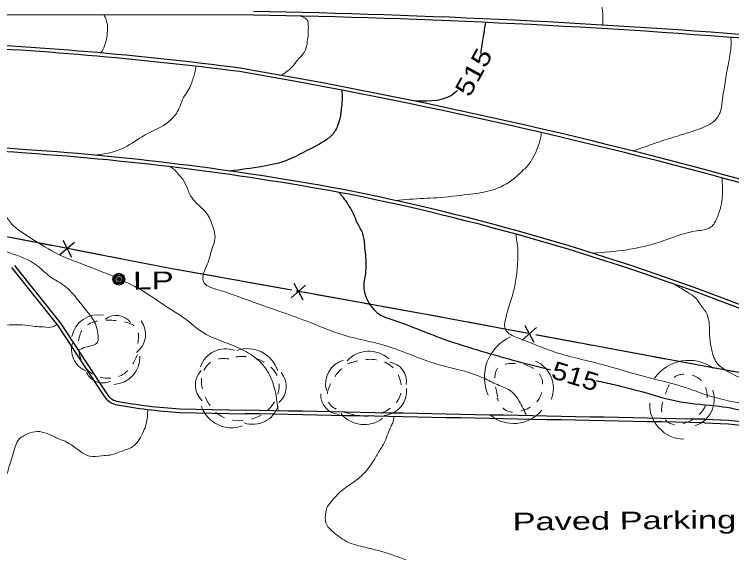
# Model space of a CAD drawing. Extents: x 2362213 to 2366494, y 6968794 to 6978110.
# Drawn here: x 2363530 to 2363724.2, y 6976349.7 to 6976495.4 of the extents above; entities that cross this region are included whole.
import ezdxf
from ezdxf.enums import TextEntityAlignment as Align

# ---------------------------------------------------------------- set-up
doc = ezdxf.new("R2010")
doc.units = 0
doc.header["$LTSCALE"] = 1.9
doc.linetypes.add('LONG_DASH_SHORT_DASH', pattern=[9.9, 6, -1.2, 1.5, -1.2])
doc.linetypes.add('SHORT_DASHED', pattern=[2.7, 1.5, -1.2])
for name, color, linetype, lineweight in [('17', 7, 'Continuous', 25), ('2', 7, 'Continuous', 25), ('20', 7, 'Continuous', 25), ('29', 7, 'Continuous', 13), ('31', 7, 'Continuous', 25), ('35', 7, 'Continuous', 13)]:
    doc.layers.add(name, color=color, linetype=linetype, lineweight=lineweight)

msp = doc.modelspace()

# ---------------------------------------------------------------- linework, layer by layer
at = {"layer": '17'}
for p, q in [((2363543.157, 6976434.259), (2363545.54, 6976429.722)), ((2363546.294, 6976433.648), (2363542.394, 6976430.332)), ((2363605.66, 6976422.634), (2363608.093, 6976418.127)), ((2363608.806, 6976422.064), (2363604.948, 6976418.697)), ((2363671.378, 6976410.609), (2363667.5, 6976407.262)), ((2363668.232, 6976411.199), (2363670.645, 6976406.682))]:
    msp.add_line(p, q, dxfattribs=at)
at = {"layer": '17', "linetype": 'LONG_DASH_SHORT_DASH'}
msp.add_lwpolyline([(2363873.545, 6976371.043), (2363855.076, 6976374.907), (2363793.915, 6976386.365), (2363719.615, 6976399.608), (2363641.073, 6976414.261), (2363572.252, 6976426.636), (2363526.035, 6976435.556), (2363495.913, 6976440.79), (2363481.574, 6976443.734), (2363473.602, 6976444.928), (2363465.401, 6976443.98)], dxfattribs=at)
at = {"layer": '17'}
for points in [[(2363542.585, 6976432.364), (2363526.035, 6976435.556), (2363495.913, 6976440.79), (2363483.598, 6976443.323)], [(2363605.109, 6976420.729), (2363572.252, 6976426.636), (2363546.123, 6976431.678)], [(2363667.68, 6976409.294), (2363641.073, 6976414.261), (2363608.655, 6976420.093)], [(2363730.214, 6976397.719), (2363719.615, 6976399.608), (2363671.217, 6976408.638)]]:
    msp.add_lwpolyline(points, dxfattribs=at)
at = {"layer": '2'}
for p, q in [((2363594.77, 6976495.194), (2363508.954, 6976495.337)), ((2363574.772, 6976387.668), (2363592.517, 6976387.317)), ((2363574.793, 6976388.628), (2363592.538, 6976388.277))]:
    msp.add_line(p, q, dxfattribs=at)
for points in [[(2363529.307, 6976426.847), (2363541.716, 6976411.274), (2363554.278, 6976392.194)], [(2363530.061, 6976427.445), (2363542.49, 6976411.841), (2363555.083, 6976392.721)], [(2363716.936, 6976385.802), (2363723.37, 6976385.583), (2363745.314, 6976383.112), (2363778.073, 6976379.204)], [(2363716.905, 6976384.842), (2363723.299, 6976384.623), (2363745.203, 6976382.161), (2363777.962, 6976378.253)]]:
    msp.add_lwpolyline(points, dxfattribs=at)
for centre, radius, start, end in [((2363556.002, 6974275.323), 2221.169, 85.34653, 88.99991), ((2363556.002, 6974275.323), 2220.209, 85.34653, 88.99991), ((2363469.498, 6975542.013), 945.709, 82.61995, 87.63071), ((2363469.498, 6975542.013), 946.669, 82.61995, 87.63071), ((2363352.361, 6975085.648), 1415.47, 74.28597, 80.28836), ((2363352.361, 6975085.648), 1414.51, 74.28597, 80.28836), ((2363447.087, 6975342.284), 1119.812, 85.58127, 91.09087), ((2363447.087, 6975342.284), 1118.852, 85.58127, 91.09087), ((2363482.557, 6975710.251), 749.279, 79.34095, 86.11695), ((2363482.557, 6975710.251), 750.239, 79.34095, 86.11695), ((2363494.419, 6975819.097), 641.133, 68.36797, 78.5835), ((2363494.419, 6975819.097), 640.173, 68.36797, 78.5835), ((2363558.623, 6976394.672), 5.002, 209.69723, 256.21016), ((2363558.623, 6976394.672), 4.042, 209.69723, 256.21016), ((2363584.316, 6976536.004), 148.643, 259.57937, 266.31855), ((2363584.316, 6976536.004), 147.683, 259.57937, 266.31855), ((2356291.036, 6606387.683), 370071.67, 88.85023, 88.86949), ((2356291.036, 6606387.683), 370072.63, 88.85023, 88.86949)]:
    msp.add_arc(centre, radius, start, end, dxfattribs=at)
at = {"layer": '20'}
for radius in [1.6, 1.3, 1, 0.539, 0.192]:
    msp.add_circle((2363558.328, 6976423.723), radius, dxfattribs=at)
at = {"layer": '29'}
for centre, radius, start, end in [((2363552.805, 6976406.795), 7.315, 79.05181, 169.05181), ((2363557.626, 6976409.039), 4.874, 36.97275, 126.97275), ((2363559.468, 6976408.828), 6.099, 306.53301, 36.53301), ((2363551.618, 6976404.627), 6.099, 158.9805, 248.9805), ((2363669.192, 6976397.183), 11.933, 114.01479, 204.01479), ((2363587.237, 6976397.641), 7.243, 70.62752, 160.62752), ((2363593.06, 6976396.235), 8.688, 18.68174, 108.68174), ((2363556.689, 6976402.564), 7.315, 272.47893, 2.47893), ((2363626.006, 6976396.24), 7.99, 47.87522, 137.87522), ((2363620.935, 6976395.365), 6.662, 105.43587, 195.43587), ((2363630.847, 6976396.038), 5.324, 351.52182, 81.52182), ((2363667.968, 6976394.246), 7.95, 336.98379, 66.98379), ((2363712.581, 6976390.39), 11.368, 54.76225, 144.76225), ((2363584.823, 6976395.053), 5.788, 137.29031, 227.29031), ((2363554.018, 6976400.517), 4.874, 204.53802, 294.53802), ((2363597.848, 6976394.707), 5.788, 310.56738, 40.56738), ((2363629.543, 6976393.477), 6.662, 275.82295, 5.82295), ((2363711.9, 6976391.247), 7.574, 288.6375, 18.6375), ((2363618.268, 6976392.463), 5.324, 177.02385, 267.02385), ((2363588.845, 6976392.204), 8.688, 199.392, 289.392), ((2363594.57, 6976391.688), 7.243, 251.55011, 341.55011), ((2363711.469, 6976389.876), 9.478, 178.41309, 268.41309), ((2363624.729, 6976392.346), 7.99, 218.21873, 308.21873), ((2363665.176, 6976394.613), 9.948, 230.17035, 320.17035)]:
    msp.add_arc(centre, radius, start, end, dxfattribs=at)
at = {"layer": '29', "linetype": 'SHORT_DASHED'}
for points in [[(2363563.382, 6976403.321), (2363559.742, 6976398.146), (2363552.217, 6976397.524), (2363548.269, 6976401.587), (2363548.656, 6976410.31), (2363557.094, 6976412.58), (2363563.461, 6976409.721), (2363563.575, 6976407.243), (2363563.187, 6976403.919)], [(2363589.959, 6976402.724), (2363594.232, 6976402.595), (2363601.343, 6976397.132), (2363598.984, 6976388.598), (2363585.992, 6976386.674), (2363581.662, 6976391.924), (2363581.089, 6976398.479), (2363583.809, 6976401.655), (2363589.937, 6976401.894)], [(2363620.219, 6976400.832), (2363624.279, 6976401.881), (2363632.146, 6976400.135), (2363634.608, 6976392.659), (2363629.267, 6976387.396), (2363619.665, 6976387.615), (2363615.069, 6976390.411), (2363615.896, 6976395.991), (2363619.693, 6976400.527)], [(2363660.867, 6976391.839), (2363661.022, 6976399.73), (2363666.851, 6976400.816), (2363672.482, 6976397.549), (2363672.13, 6976391.535), (2363668.299, 6976388.418), (2363663.082, 6976388.228), (2363660.65, 6976391.565)], [(2363706.262, 6976392.581), (2363709.096, 6976397.448), (2363715.311, 6976396.857), (2363717.559, 6976391.858), (2363715.641, 6976387.34), (2363706.652, 6976385.254), (2363705.31, 6976387.522), (2363705.853, 6976391.476)]]:
    msp.add_spline(points, degree=3, dxfattribs=at)
at = {"layer": '31'}
for points in [[(2363657.542, 6976493.211), (2363656.938, 6976489.436), (2363656.201, 6976484.798)], [(2363618.675, 6976474.861), (2363618.737, 6976473.601), (2363618.633, 6976470.82), (2363618.411, 6976468.908), (2363618.291, 6976467.907), (2363617.536, 6976465.309), (2363616.761, 6976463.692), (2363614.591, 6976461.551), (2363609.159, 6976458.509), (2363604.083, 6976455.991), (2363597.189, 6976454.235), (2363588.371, 6976452.991)], [(2363649.936, 6976474.798), (2363649.44, 6976474.303), (2363638.484, 6976471.899)], [(2363617.738, 6976447.23), (2363618.444, 6976446.597), (2363619.051, 6976445.823), (2363620.196, 6976444.124), (2363621.741, 6976441.508), (2363622.754, 6976439.088), (2363624.283, 6976436.062), (2363624.773, 6976432.947), (2363625.059, 6976430.189), (2363625.046, 6976425.289), (2363624.604, 6976421.335), (2363625.473, 6976418.283), (2363628.751, 6976414.274), (2363633.028, 6976412.503), (2363645.032, 6976407.969), (2363655.354, 6976404.597), (2363672.43, 6976399.879), (2363675.267, 6976399.186)], [(2363687.536, 6976396.303), (2363692.366, 6976395.199), (2363700.808, 6976393.019), (2363710.362, 6976390.529), (2363720.773, 6976389.348), (2363728.939, 6976387.727), (2363734.514, 6976386.27), (2363743.907, 6976384.769), (2363746.732, 6976383.376), (2363747.126, 6976382.9)]]:
    msp.add_spline(points, degree=3, dxfattribs=at)
at = {"layer": '35'}
for points in [[(2363658.341, 6976520.58), (2363661.332, 6976519.439), (2363664.006, 6976517.944), (2363666.614, 6976516.039), (2363669.803, 6976514.049), (2363676.48, 6976511.183), (2363681.201, 6976509.158), (2363685.321, 6976504.987), (2363687.463, 6976501.627), (2363688.781, 6976498.609), (2363689.299, 6976492.494)], [(2363554.247, 6976495.258), (2363554.899, 6976493.964), (2363555.248, 6976490.927), (2363554.231, 6976486.357), (2363553.475, 6976484.95)], [(2363607.582, 6976494.936), (2363609.455, 6976493.554), (2363609.606, 6976492.435), (2363609.329, 6976487.952), (2363608.209, 6976484.701), (2363607.061, 6976483.48), (2363605.599, 6976481.596), (2363602.325, 6976478.875)], [(2363723.943, 6976489.174), (2363724.01, 6976488.414), (2363723.709, 6976484.391), (2363722.701, 6976478.811), (2363722.334, 6976476.348), (2363721.804, 6976473.223), (2363721.423, 6976470.169), (2363719.805, 6976466.833), (2363717.33, 6976465.19), (2363712.597, 6976463.424), (2363707.054, 6976461.702), (2363697.444, 6976458.41)], [(2363579.24, 6976481.335), (2363578.586, 6976478.579), (2363578.062, 6976476.994), (2363577.289, 6976475.166), (2363576.136, 6976473.385), (2363574.147, 6976469.016), (2363571.575, 6976466.152), (2363566.003, 6976463.078), (2363560.535, 6976459.766), (2363557.647, 6976458.439), (2363551.598, 6976457.31)], [(2363672.615, 6976463.424), (2363672.546, 6976462.273), (2363672.353, 6976461.511), (2363671.382, 6976458.512), (2363670.036, 6976455.929), (2363668.99, 6976454.459), (2363667.881, 6976453.368), (2363664.689, 6976450.488), (2363658.526, 6976447.609), (2363652.864, 6976446.665), (2363644.392, 6976445.784), (2363640.834, 6976445.59), (2363633.218, 6976445.028)], [(2363459.578, 6976461.065), (2363460.255, 6976460.311), (2363466.238, 6976458.958), (2363468.874, 6976458.403), (2363470.997, 6976457.033), (2363472.803, 6976455.36), (2363476.072, 6976452.322), (2363481.116, 6976450.85), (2363486.538, 6976447.551), (2363488.048, 6976446.435), (2363492.759, 6976444.31), (2363498.685, 6976441.556), (2363503.507, 6976439.422), (2363509.849, 6976437.013), (2363515.903, 6976435.549), (2363523.437, 6976433.071), (2363528.778, 6976430.893), (2363536.081, 6976427.522), (2363539.902, 6976424.268), (2363543.121, 6976422.309), (2363546.796, 6976418.674), (2363549.57, 6976415.16), (2363551.992, 6976411.662), (2363552.618, 6976408.929), (2363552.57, 6976406.668), (2363549.304, 6976405.287), (2363547.332, 6976404.488)], [(2363520.063, 6976458.751), (2363520.508, 6976458.205), (2363521.321, 6976456.862), (2363522.109, 6976454.93), (2363522.778, 6976454.006), (2363525.325, 6976451.271), (2363526.937, 6976448.896), (2363526.964, 6976447.056), (2363527.395, 6976441.68), (2363529.274, 6976438.718), (2363534.541, 6976434.827), (2363542.164, 6976430.34), (2363547.365, 6976428.229), (2363552.855, 6976426.082), (2363557.985, 6976423.98), (2363565.382, 6976420.181), (2363572.297, 6976415.566), (2363575.727, 6976413.398), (2363581.298, 6976409.162), (2363587.052, 6976406.626), (2363592.878, 6976404.052), (2363596.906, 6976400.96), (2363598.801, 6976398.378), (2363600.628, 6976393.465), (2363601.439, 6976388.101)], [(2363572.12, 6976454.156), (2363573.437, 6976453.299), (2363574.418, 6976452.158), (2363575.601, 6976450.779), (2363576.865, 6976448.241), (2363577.459, 6976446.797), (2363578.807, 6976444.89), (2363582.029, 6976441.61), (2363583.065, 6976439.88), (2363583.919, 6976437.388), (2363584.351, 6976435.121), (2363584.182, 6976433.939), (2363583.386, 6976431.353), (2363582.3, 6976427.862), (2363581.264, 6976425.342), (2363581.215, 6976423.082), (2363584.886, 6976420.946), (2363593.827, 6976417.841), (2363602.736, 6976414.716), (2363609.941, 6976412.074), (2363619.326, 6976408.544), (2363630.081, 6976405.856), (2363636.715, 6976403.509), (2363644.681, 6976400.675), (2363650.325, 6976399.219), (2363656.606, 6976397.158), (2363660.253, 6976395.403), (2363664.211, 6976393.57), (2363665.067, 6976392.889), (2363666.687, 6976390.723), (2363668.685, 6976386.763)], [(2363721.584, 6976451.119), (2363721.682, 6976447.16), (2363721.553, 6976444.939), (2363721.354, 6976443.797), (2363720.344, 6976440.617), (2363718.461, 6976437.769), (2363714.72, 6976436.813), (2363706.414, 6976434.363), (2363701.608, 6976432.878), (2363695.808, 6976431.693), (2363686.457, 6976430.794)], [(2363665.808, 6976435.897), (2363665.919, 6976434.768), (2363666.153, 6976433.191), (2363666.314, 6976430.992), (2363666.145, 6976426.72), (2363665.963, 6976424.849), (2363665.087, 6976420.2), (2363663.69, 6976415.717), (2363662.882, 6976412.358), (2363662.713, 6976411.206), (2363663.338, 6976409.593), (2363666.495, 6976407.783), (2363676.361, 6976403.967), (2363689.155, 6976400.638), (2363697.557, 6976398.178), (2363713.631, 6976393.721), (2363716.36, 6976392.717), (2363727.497, 6976390.022), (2363739.046, 6976388.042), (2363754.215, 6976385.117), (2363763.749, 6976383.598), (2363776.612, 6976381.35), (2363780.312, 6976380.355), (2363783.068, 6976378.612)], [(2363708.819, 6976422.297), (2363710.519, 6976421.253), (2363712.34, 6976420.1), (2363714.323, 6976418.729), (2363715.71, 6976416.852), (2363717.526, 6976414.199), (2363718.19, 6976408.545), (2363718.641, 6976405.299), (2363720.14, 6976401.123), (2363723.315, 6976398.644), (2363731.272, 6976394.839), (2363742.419, 6976390.884), (2363754.814, 6976388.442), (2363766.764, 6976387.327), (2363779.325, 6976384.246), (2363793.225, 6976382.178), (2363805.227, 6976378.903), (2363810.511, 6976377.353), (2363821.13, 6976374.454), (2363832.107, 6976370.468), (2363834.968, 6976368.454)], [(2363541.554, 6976411.482), (2363540.42, 6976410.821), (2363537.91, 6976410.808), (2363535.719, 6976410.927), (2363533.016, 6976411.241), (2363529.464, 6976411.387), (2363526.539, 6976411.009), (2363523.263, 6976409.378), (2363522.133, 6976407.288), (2363521.054, 6976402.928), (2363519.499, 6976400.283), (2363516.692, 6976397.876), (2363513.787, 6976394.218), (2363511.773, 6976391.488), (2363509.499, 6976386.626), (2363508.767, 6976380.52), (2363507.092, 6976371.583), (2363506.114, 6976368.263), (2363505.411, 6976362.197), (2363503.34, 6976354.067), (2363501.646, 6976347.039), (2363500, 6976342.343), (2363497.308, 6976337.289), (2363494.255, 6976333.429), (2363492.775, 6976331.275), (2363490.347, 6976326.842), (2363485.878, 6976323.568), (2363478.95, 6976321.242)], [(2363566.154, 6976388.476), (2363565.722, 6976384.502), (2363565.02, 6976382.575), (2363563.852, 6976380.304), (2363562.665, 6976378.903), (2363561.712, 6976378.194), (2363559.5, 6976377.313), (2363555.951, 6976376.139), (2363553.753, 6976375.918), (2363550.344, 6976375.855), (2363548.043, 6976377.024), (2363545.847, 6976378.603), (2363543.755, 6976379.843), (2363541.757, 6976380.654), (2363538.935, 6976381.937), (2363536.23, 6976382.491), (2363533.745, 6976381.918), (2363531.28, 6976380.344), (2363529.726, 6976376.549), (2363528.668, 6976373.129), (2363527.214, 6976367.384), (2363526.583, 6976361.168), (2363525.177, 6976353.415), (2363523.459, 6976349.938), (2363521.681, 6976346.57), (2363520.191, 6976341.316), (2363518.024, 6976337.776), (2363514.552, 6976333.863), (2363512.05, 6976330.889), (2363508.535, 6976325.094), (2363503.737, 6976313.369)], [(2363632.796, 6976386.521), (2363632.441, 6976384.848), (2363631.892, 6976383.752), (2363630.045, 6976379.234), (2363629.287, 6976377.997), (2363627.584, 6976375.151), (2363625.067, 6976371.627), (2363621.725, 6976368.714), (2363618.15, 6976366.08), (2363615.508, 6976363.145), (2363614.641, 6976361.847), (2363614.372, 6976360.634), (2363614.339, 6976357.784), (2363616.403, 6976355.264), (2363620.44, 6976352.492), (2363624.932, 6976351.165), (2363632.131, 6976349.223), (2363639.268, 6976346.51), (2363647.575, 6976344.679), (2363658.798, 6976342.396), (2363666.026, 6976340.555), (2363679.368, 6976338.262), (2363691.568, 6976336.128), (2363700.624, 6976333.444), (2363712.921, 6976328.711)]]:
    msp.add_spline(points, degree=3, dxfattribs=at)

# ---------------------------------------------------------------- texts
at = {"layer": '2', "width": 1.45}
msp.add_text('Paved Parking', height=4.8, rotation=0.546, dxfattribs=at).set_placement((2363664.911, 6976355.715))
at = {"layer": '20', "width": 1.4}
msp.add_text('  LP', height=4.8, rotation=0.546, dxfattribs=at).set_placement((2363557.215, 6976420.873))
at = {"layer": '31'}
for rotation, width, p in [(61.371, 1.25, (2363656.451, 6976478.625)), (342.941, 1.2, (2363681.189, 6976395.182))]:
    msp.add_text(' 515 ', height=4.8, rotation=rotation, dxfattribs=dict(at, width=width)).set_placement(p, align=Align.CENTER)

doc.saveas('drawing.dxf')
